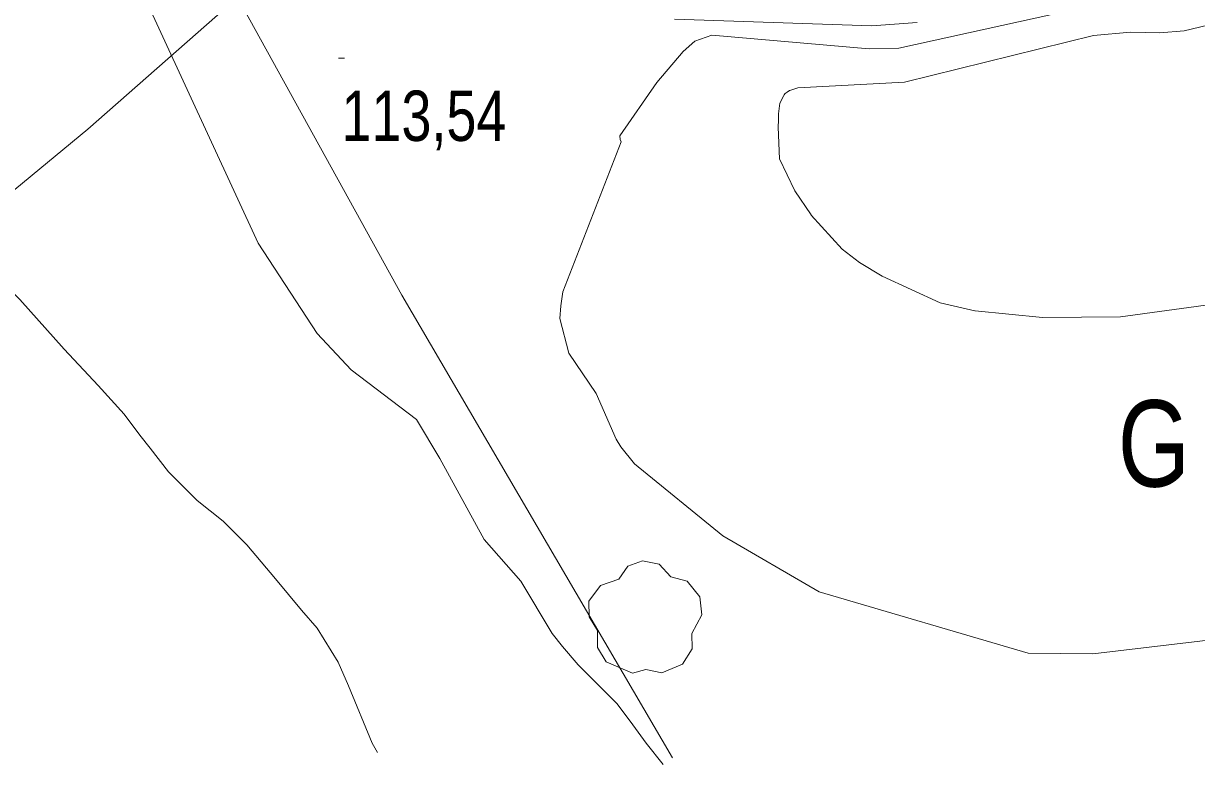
# Model space of a CAD drawing. Extents: x 483843 to 488449, y 4381269 to 4384483.
# Drawn here: x 484244.5 to 484448.1, y 4382870.7 to 4382999.4 of the extents above; entities that cross this region are included whole.
import ezdxf
from ezdxf.enums import TextEntityAlignment as Align

# ---------------------------------------------------------------- set-up
doc = ezdxf.new("R2010")
doc.units = 0
doc.header["$LTSCALE"] = 3.8
for name, color, linetype, lineweight in [('29', 7, 'Continuous', 13), ('51', 7, 'Continuous', 13), ('7', 7, 'Continuous', 13), ('9', 7, 'Continuous', 13)]:
    doc.layers.add(name, color=color, linetype=linetype, lineweight=lineweight)
doc.layers.add('31', color=7, linetype='Continuous')

msp = doc.modelspace()

# ---------------------------------------------------------------- linework, layer by layer
at = {"layer": '29'}
msp.add_lwpolyline([(484350.19, 4382886.59), (484345.58, 4382888.56), (484344.08, 4382891.04), (484344.07, 4382894.03), (484342.62, 4382896.39), (484342.56, 4382899.14), (484344.63, 4382901.81), (484347.79, 4382902.92), (484349.36, 4382905.17), (484351.9, 4382906.09), (484354.78, 4382905.54), (484356.81, 4382903.34), (484359.64, 4382902.61), (484361.87, 4382899.84), (484362.22, 4382896.72), (484360.45, 4382893.51), (484360.55, 4382890.83), (484358.82, 4382888.16), (484355.25, 4382886.69), (484352.46, 4382887.22)], close=True, dxfattribs=at)
at = {"layer": '51'}
for points in [[(484290.12, 4383011.49), (484255.62, 4382981.1), (484242.94, 4382970.58), (484236.09, 4382964.4)], [(484281.62, 4383004), (484310.1, 4382952.23), (484357.12, 4382871.89)]]:
    msp.add_lwpolyline(points, dxfattribs=at)
at = {"layer": '7'}
msp.add_line((484299.15, 4382993.4), (484300.15, 4382993.4), dxfattribs=at)
at = {"layer": '9'}
for points in [[(484458.43, 4382893.33), (484430.08, 4382889.99), (484418.86, 4382890.08), (484382.55, 4382900.76), (484365.87, 4382910.48), (484350.52, 4382922.96), (484348.15, 4382925.89), (484347.32, 4382927.24), (484343.84, 4382935.2), (484339.12, 4382942.17), (484337.55, 4382948.22), (484337.7, 4382950.41), (484338.1, 4382952.82), (484348.18, 4382978.88), (484348.03, 4382979.26), (484347.96, 4382979.94), (484354.4, 4382989.17), (484358.94, 4382994.58), (484361.01, 4382996.37), (484363.93, 4382997.43), (484391.26, 4382995.05), (484396.37, 4382995.14), (484452.94, 4383007.66)], [(484285.17, 4382961.28), (484264.42, 4383006.31)], [(484357.45, 4383000.19), (484391.7, 4382999), (484399.56, 4382999.61)], [(484450.04, 4382999.12), (484445.89, 4382998.15), (484441.67, 4382997.78), (484436.58, 4382997.94), (484430.18, 4382997.34), (484397.37, 4382989.24), (484378.86, 4382988.25), (484377.64, 4382987.88), (484377.4, 4382987.77), (484377, 4382987.53), (484376.69, 4382987.3), (484376.58, 4382987.2), (484376.48, 4382987.05), (484376.44, 4382986.91), (484375.73, 4382985.6), (484375.51, 4382983.72), (484375.5, 4382982.13), (484375.45, 4382981.94), (484375.42, 4382981.45), (484375.69, 4382975.95), (484378.35, 4382970.38), (484381.18, 4382966.19), (484381.2, 4382966.14), (484386.57, 4382960.26), (484389.57, 4382957.92), (484393.49, 4382955.58)], [(484229.89, 4382971.95), (484233.39, 4382963.28), (484237.02, 4382958.3), (484243.81, 4382951.5), (484251.51, 4382942.89), (484257.4, 4382936.54), (484261.93, 4382931.56), (484264.65, 4382927.93), (484266.46, 4382925.67), (484269.63, 4382921.59), (484274.61, 4382916.61), (484279.14, 4382912.98), (484283.22, 4382908.9), (484288.2, 4382903.01), (484292.73, 4382897.57), (484295.45, 4382894.4), (484299.07, 4382888.51), (484300.88, 4382884.43), (484304.96, 4382874.46), (484305.88, 4382872.85)], [(484285.17, 4382961.28), (484295.45, 4382945.61), (484301.33, 4382939.26), (484312.66, 4382930.65), (484316.73, 4382923.86), (484324.43, 4382909.81), (484330.78, 4382902.56), (484336.21, 4382893.49), (484338.02, 4382891.23), (484340.74, 4382888.06), (484347.53, 4382881.26), (484350.25, 4382877.63), (484352.52, 4382874.46), (484355.46, 4382870.74)], [(484393.49, 4382955.58), (484403.59, 4382950.9), (484409.61, 4382949.55), (484409.63, 4382949.54), (484421.34, 4382948.38), (484434.84, 4382948.51), (484497.52, 4382957.07)]]:
    msp.add_lwpolyline(points, dxfattribs=at)

# ---------------------------------------------------------------- texts
at = {"layer": '31', "width": 0.8}
msp.add_text('G', height=15, dxfattribs=at).set_placement((484440.65, 4382919), align=Align.CENTER)
at = {"layer": '7', "width": 0.8}
msp.add_text('113,54', height=8.75, dxfattribs=at).set_placement((484299.65, 4382979.03))

doc.saveas('drawing.dxf')
